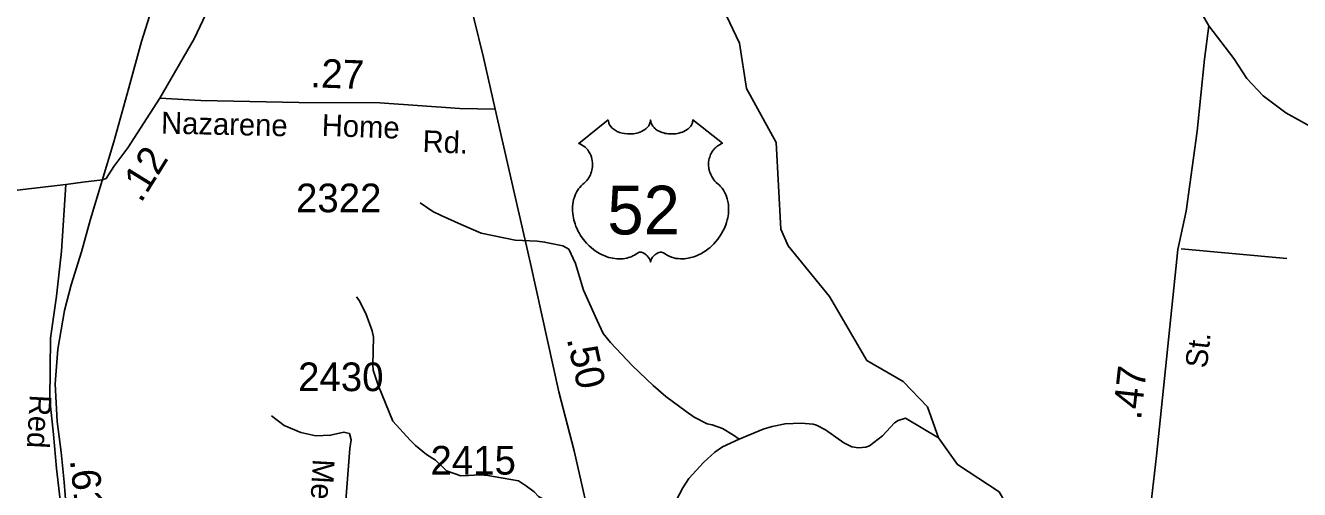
# Model space of a CAD drawing. Extents: x 1473865 to 1648260, y 639067 to 773536.
# Drawn here: x 1576178 to 1581726, y 664116 to 666140 of the extents above; entities that cross this region are included whole.
import ezdxf

# ---------------------------------------------------------------- set-up
doc = ezdxf.new("R2010")
doc.units = 0
for name, color, linetype in [('Exist Hydrographic Misc Water Feature', 7, 'Continuous'), ('Exist Railroad Mainline', 7, 'Continuous'), ('Exist Road Non-System Type 51', 7, 'Continuous'), ('Exist Road Primary US Attributed', 7, 'Continuous'), ('Exist Road Primary US Mileage Hundredths English Label', 7, 'Continuous'), ('Exist Road Primary US Shield CELL', 7, 'Continuous'), ('Exist Road Primary US Shield Number Label', 7, 'Continuous'), ('Exist Road Secondary Mileage Hundredths English Label', 7, 'Continuous'), ('Exist Road Secondary Type 51 Attributed', 7, 'Continuous'), ('Exist Road Secondary Type 51 Label', 7, 'Continuous'), ('Exist Road Secondary Type 51 Number Label', 7, 'Continuous')]:
    doc.layers.add(name, color=color, linetype=linetype)

msp = doc.modelspace()

# ---------------------------------------------------------------- linework, layer by layer
at = {"layer": 'Exist Hydrographic Misc Water Feature'}
for points in [[(1581805.5, 663825.8), (1581171.5, 663753.2), (1580679.5, 663766.4), (1580515.5, 663937.1), (1580417.5, 664106.5), (1580236.5, 664225.1), (1580154.5, 664341.6), (1580106.5, 664477.1), (1579999.5, 664587.6), (1579842.5, 664679.4), (1579679.5, 664958.4), (1579499.5, 665178.7), (1579467.5, 665251.6), (1579447.5, 665629.4), (1579317.5, 665865.1), (1579287.6, 666062.7), (1579230.6, 666182)], [(1579285.8, 664336.7), (1579261.6, 664353.8), (1579213.8, 664382.4), (1579168, 664398.9), (1579146.1, 664403.2), (1579090.4, 664431.9), (1579054.6, 664456.3), (1578967.3, 664521.3), (1578911.8, 664569.9), (1578820.8, 664655), (1578725.8, 664758.1), (1578694.2, 664796.5), (1578666.9, 664852.8), (1578608.3, 664985.5), (1578573.6, 665101.9), (1578544.3, 665164.2), (1578518.4, 665178.6), (1578438.5, 665195.5), (1578406.7, 665199.9), (1578310.6, 665203), (1578163, 665234.7), (1578075.3, 665271.7), (1577987.7, 665310.8), (1577951.9, 665329.2), (1577896.3, 665365.8)], [(1578011.5, 664198.2), (1577963.9, 664245), (1577924.2, 664269.4), (1577876.5, 664308), (1577852.8, 664332.3), (1577777.7, 664415.1), (1577713.4, 664571.9), (1577692.2, 664636.1), (1577690.4, 664660.2), (1577693.7, 664780.1), (1577688.1, 664808.2), (1577660.9, 664884.5), (1577631.5, 664940.9), (1577619.7, 664957)], [(1580154.5, 664341.6), (1580010.7, 664427.1), (1579978.6, 664417.5), (1579962.4, 664407.7), (1579909.8, 664350.3), (1579853.3, 664306.9), (1579837.2, 664301.1), (1579805.1, 664297.5), (1579777.2, 664301.9), (1579741.3, 664320.3), (1579662, 664377.2), (1579622.2, 664397.7), (1579608.3, 664401.8), (1579556.3, 664406.4), (1579486.2, 664403.3), (1579430.1, 664391.9), (1579389.9, 664380.3), (1579285.8, 664336.7)], [(1579285.8, 664336.7), (1579213, 664302.4), (1579180.7, 664278.8), (1579132.2, 664235.3), (1579067.4, 664164.1), (1579041, 664124.4), (1579012.3, 664068.7), (1578973.2, 663969.2), (1578960.9, 663945.3), (1578939.1, 663926)], [(1578011.5, 664198.2), (1578074, 664176.1), (1578108, 664177.3), (1578132, 664178.8), (1578160.1, 664180.1), (1578192.1, 664177.4), (1578325.7, 664154.4), (1578359.2, 664131.6), (1578392.6, 664106.8), (1578412.2, 664086.4), (1578447.8, 664065.6), (1578546.8, 664019.3), (1578682.6, 663946.3), (1578726.8, 663927.3), (1578740.1, 663922.8), (1578776.6, 663915.4)]]:
    msp.add_lwpolyline(points, dxfattribs=at)
at = {"layer": 'Exist Railroad Mainline'}
for points in [[(1576744.1, 666264.6), (1576684.1, 666069.3), (1576627.8, 665867.8)], [(1576627.8, 665867.8), (1576563.5, 665632.6), (1576461.8, 665295.4), (1576422.3, 665152), (1576376.8, 665008.4)], [(1576376.8, 665008.4), (1576347.5, 664896.6), (1576319.7, 664728.8), (1576308.2, 664577), (1576316.5, 664412.8), (1576333.5, 664278.9), (1576346.1, 664148.6), (1576359.8, 663982.3)]]:
    msp.add_lwpolyline(points, dxfattribs=at)
at = {"layer": 'Exist Road Non-System Type 51'}
msp.add_line((1581210.4, 665165.1), (1581670, 665124.3), dxfattribs=at)
msp.add_lwpolyline([(1577576.2, 664364), (1577565, 664366.9), (1577506.9, 664353.3), (1577442.8, 664350), (1577376.8, 664364.5), (1577305, 664395.2), (1577249.4, 664437.5)], dxfattribs=at)
at = {"layer": 'Exist Road Primary US Attributed'}
for points in [[(1578223.5, 665775.3), (1578173, 666000.2), (1578088.1, 666343.7), (1577902.9, 667168.8), (1577850, 667383.8)], [(1578801.4, 663237.5), (1578778.7, 663367.6), (1578674.2, 663777.1), (1578621.2, 664048.3), (1578566.8, 664285.3), (1578500.7, 664542.3), (1578377.2, 665102.5), (1578307.9, 665405.8), (1578223.5, 665775.3)]]:
    msp.add_lwpolyline(points, dxfattribs=at)
at = {"layer": 'Exist Road Primary US Shield CELL'}
msp.add_lwpolyline([(1578716.1, 665727.8), (1578716.4, 665722.5), (1578717.7, 665716.2), (1578718.7, 665712.9), (1578721.7, 665706.7), (1578726.5, 665699.3), (1578733.3, 665692.1), (1578741, 665685.8), (1578746.2, 665682.5), (1578754.9, 665677.8), (1578764.9, 665673.6), (1578776, 665670.4), (1578787.3, 665668.1), (1578799.7, 665666.7), (1578811.9, 665666.5), (1578825.1, 665667.5), (1578839.7, 665670.3), (1578846.5, 665672.1), (1578854, 665674.6), (1578861, 665677.5), (1578868.6, 665681.6), (1578874.8, 665685.6), (1578879.6, 665689.1), (1578886.4, 665695.6), (1578891.9, 665702.4), (1578894.2, 665706.2), (1578896.1, 665709.8), (1578898.8, 665717.6), (1578899.6, 665721), (1578900.1, 665728.1), (1578900.6, 665722.1), (1578901.2, 665718.4), (1578902.2, 665714.8), (1578903.7, 665710.9), (1578906.4, 665705.4), (1578909.5, 665700.9), (1578915.2, 665694.1), (1578918.8, 665690.8), (1578922, 665688.1), (1578930.8, 665682.1), (1578941, 665676.9), (1578946, 665674.7), (1578951.1, 665672.9), (1578957.7, 665670.9), (1578964.4, 665669.3), (1578971.1, 665668.2), (1578978, 665667.2), (1578984.9, 665666.7), (1578990.6, 665666.5), (1578997.6, 665666.6), (1579004.1, 665667), (1579010.7, 665667.7), (1579018, 665668.9), (1579023.8, 665670.2), (1579031.6, 665672.3), (1579038.6, 665674.8), (1579044.7, 665677.5), (1579052.7, 665681.6), (1579059.1, 665685.7), (1579063.9, 665689.5), (1579069.5, 665694.6), (1579074.8, 665700.8), (1579077.9, 665705.3), (1579080.1, 665709.9), (1579082.2, 665714.8), (1579083.4, 665719.9), (1579084, 665724.4), (1579084.1, 665728.2), (1579212.7, 665625.8), (1579209.7, 665624.6), (1579202.7, 665621.2), (1579197.2, 665618), (1579188.3, 665611.7), (1579184.5, 665608.3), (1579180.7, 665604.7), (1579177.2, 665600.9), (1579174.2, 665597.4), (1579170.4, 665592.2), (1579167.1, 665587), (1579163.8, 665581.3), (1579161.4, 665576.4), (1579157.5, 665566.1), (1579155.6, 665559.5), (1579154.4, 665554), (1579152.9, 665542.5), (1579152.5, 665537), (1579152.5, 665531.6), (1579152.8, 665525.9), (1579153.3, 665520.5), (1579154.3, 665514.8), (1579155.2, 665509.8), (1579156.8, 665503.6), (1579159.1, 665496.5), (1579161.9, 665489.5), (1579167.8, 665478.4), (1579175.3, 665467), (1579180.7, 665460.6), (1579186.1, 665455.1), (1579194, 665448.4), (1579198.3, 665444.6), (1579203.2, 665439.7), (1579211.3, 665430.3), (1579214.5, 665425.9), (1579217.8, 665421), (1579220.9, 665415.9), (1579223.9, 665410.4), (1579226.3, 665405.6), (1579230.9, 665394.6), (1579234.2, 665383.9), (1579235.7, 665378.3), (1579238.1, 665365.7), (1579239, 665359.4), (1579240, 665347.1), (1579240, 665332.2), (1579238.9, 665318.1), (1579236.2, 665301.6), (1579234, 665291.7), (1579230.6, 665280.3), (1579227.4, 665270.3), (1579221.5, 665255.7), (1579216.3, 665245), (1579209.5, 665232.6), (1579204.9, 665225), (1579199.5, 665217), (1579192.7, 665207.7), (1579184.8, 665197.8), (1579175.3, 665187.4), (1579167.7, 665179.7), (1579157.6, 665170.8), (1579151.6, 665165.8), (1579142.9, 665159.2), (1579131.1, 665151.3), (1579119.4, 665144.6), (1579109.4, 665139.5), (1579100.6, 665135.7), (1579089.2, 665131.3), (1579070.2, 665126.1), (1579063.3, 665124.6), (1579055.1, 665123.4), (1579047.5, 665122.7), (1579040, 665122.2), (1579030, 665122.2), (1579020, 665123), (1579010.6, 665124.3), (1579000.8, 665126.4), (1578990.6, 665129.4), (1578981.3, 665133.1), (1578971.8, 665137.7), (1578955.9, 665147.7), (1578951.3, 665150.2), (1578948.8, 665150.9), (1578942.6, 665151.2), (1578936.8, 665150), (1578930.9, 665147.6), (1578927.3, 665145.7), (1578922.6, 665142.6), (1578918.9, 665139.7), (1578914.5, 665135.5), (1578911.5, 665132), (1578909.2, 665129.3), (1578904.7, 665122.2), (1578903.1, 665118.9), (1578901.4, 665114.5), (1578900, 665108.2), (1578898, 665116.2), (1578895.6, 665121.5), (1578892.9, 665126.1), (1578890, 665130.1), (1578885.5, 665135.3), (1578881.5, 665139.2), (1578876.6, 665143.1), (1578871.5, 665146.2), (1578867.3, 665148.4), (1578863.5, 665149.8), (1578858.9, 665150.9), (1578855.1, 665151.2), (1578852, 665151.2), (1578847.7, 665150.2), (1578841.9, 665146), (1578836.4, 665142.2), (1578830.4, 665138.5), (1578823.3, 665134.7), (1578818, 665132.2), (1578811.8, 665129.8), (1578804.5, 665127.4), (1578796.6, 665125.3), (1578788.5, 665123.7), (1578781.3, 665122.6), (1578773.7, 665121.9), (1578766.8, 665121.7), (1578759.5, 665121.8), (1578752.8, 665122.3), (1578745, 665123), (1578735.2, 665124.4), (1578727.2, 665126.2), (1578718.7, 665128.5), (1578709.9, 665131.3), (1578700.6, 665134.8), (1578688.9, 665139.9), (1578680.8, 665144.1), (1578667.9, 665151.5), (1578652.9, 665161.9), (1578641.6, 665171.1), (1578633.2, 665178.6), (1578621, 665191.1), (1578613.8, 665199.2), (1578602.6, 665213.8), (1578595.3, 665224.3), (1578590.7, 665232.1), (1578583.8, 665244.6), (1578580.1, 665252.4), (1578575.2, 665263.8), (1578571.4, 665274.2), (1578568.2, 665284.1), (1578566.5, 665290.4), (1578564.1, 665301.4), (1578562.6, 665309.2), (1578561.1, 665319.9), (1578560.3, 665331.3), (1578560.2, 665341.7), (1578560.4, 665350.3), (1578561.4, 665360.4), (1578563.1, 665371.1), (1578565.2, 665380.3), (1578567.1, 665387), (1578569.8, 665395), (1578573.4, 665403.9), (1578577.6, 665412.4), (1578581.7, 665419.5), (1578586.8, 665427.1), (1578591.8, 665433.5), (1578598.4, 665440.7), (1578605.2, 665447.2), (1578611.5, 665452.3), (1578618.9, 665459.6), (1578622.8, 665464), (1578627.5, 665470.2), (1578631.2, 665475.9), (1578634.2, 665480.9), (1578638.1, 665488.5), (1578640.4, 665494.1), (1578643.4, 665502.8), (1578644.9, 665508.8), (1578646.4, 665516.7), (1578647.4, 665524), (1578647.7, 665533.2), (1578647.5, 665540.8), (1578646.5, 665549.7), (1578644.9, 665558.2), (1578642.9, 665565.7), (1578639.7, 665574.2), (1578636.7, 665580.4), (1578631.8, 665588.9), (1578626.3, 665596.7), (1578620.7, 665603.1), (1578615, 665608.8), (1578609.5, 665613), (1578604.3, 665616.7), (1578597.8, 665620.7), (1578591.5, 665623.8), (1578587.5, 665625.4)], close=True, dxfattribs=at)
at = {"layer": 'Exist Road Secondary Type 51 Attributed'}
for points in [[(1580381.6, 667490.5), (1580518.3, 667345.9), (1580654.3, 667203.7), (1580775, 667056.1), (1580847.6, 666952.8), (1580922.4, 666842.9), (1581006.6, 666721.6), (1581103.1, 666538.7), (1581331.2, 666138.3)], [(1576764, 665822.2), (1576912.1, 666081.1), (1576977.2, 666216.5), (1577178.2, 666575), (1577271.2, 666722.4), (1577360.2, 666839.6), (1577445.2, 666945), (1577610.5, 667117.5), (1577757.9, 667278.4), (1577850, 667383.8)], [(1581331.2, 666138.3), (1581312.5, 665992.8), (1581279.6, 665679.1), (1581232.5, 665329.6), (1581196.7, 665162.3), (1581102.9, 664263.7), (1581028.7, 663620.9), (1580968.9, 663055.3), (1580938.2, 662818.3), (1580920.2, 662708.3), (1580903.3, 662569.2), (1580885.7, 662471.3), (1580813.6, 662213.2), (1580795.9, 662103.2), (1580729, 661932.9), (1580619.2, 661566.6), (1580578.3, 661444.9), (1580491.8, 661151.8), (1580373.6, 660738.9), (1580287.7, 660426.6), (1580212.9, 660170), (1580155.4, 659965.1), (1580094, 659798.2)], [(1581331.2, 666138.3), (1581439.8, 665994.9), (1581496.7, 665907.9), (1581567.4, 665832.6), (1581666.4, 665759.2), (1581803.1, 665682.9), (1582056.9, 665540.8), (1582279.7, 665424.7), (1582381, 665364.5), (1582475.6, 665304.3), (1582535, 665265.2), (1582584.5, 665218.4), (1582702.4, 665082.6), (1582847.8, 664912.2), (1583138.4, 664559.5), (1583325.3, 664296.7), (1583471.3, 664102.2), (1583750.5, 663722.6), (1584070.7, 663211.3), (1584527, 662347.9)], [(1576513.6, 665467.1), (1576529.2, 665472), (1576562.3, 665524.1), (1576623.6, 665606), (1576764, 665822.2)], [(1578223.5, 665775.3), (1578070.1, 665777.2), (1577721.3, 665801.8), (1577368.1, 665803.2), (1576942.1, 665812.8), (1576764, 665822.2)], [(1574718.3, 665183.2), (1574882.7, 665205.9), (1575054.2, 665237.7), (1575311.3, 665280.2), (1575526.5, 665317), (1575818.6, 665366.7), (1576142.5, 665421.9), (1576354.1, 665445.9)], [(1576354.1, 665445.9), (1576334.7, 665155.5), (1576314, 664959.8), (1576286.7, 664775.7), (1576284.1, 664507), (1576300.7, 664356), (1576313.6, 664208.7), (1576343, 663959.1), (1576390.8, 663682.9), (1576447, 663521.8), (1576503.7, 663377.4), (1576553.1, 663225.1), (1576614.1, 663072.4), (1576663.6, 662964.9), (1576716.7, 662850.4), (1576749.4, 662796.5), (1576832.1, 662668.3), (1576996.8, 662390.7)], [(1576354.1, 665445.9), (1576427.7, 665456.9), (1576513.6, 665467.1)], [(1577653.2, 663539), (1577642.6, 663556), (1577574, 663648.4), (1577557.5, 663792), (1577570.3, 664030.8), (1577590.6, 664295.5), (1577596.7, 664332.7), (1577588.8, 664360.6), (1577576.2, 664364)]]:
    msp.add_lwpolyline(points, dxfattribs=at)

# ---------------------------------------------------------------- texts
at = {"layer": 'Exist Road Primary US Mileage Hundredths English Label'}
msp.add_text('.50', height=125, rotation=282.4374, dxfattribs=at).set_placement((1578534.6, 664773.1))
at = {"layer": 'Exist Road Primary US Shield Number Label'}
msp.add_text('52', height=212.5, dxfattribs=at).set_placement((1578711.8, 665228.5))
at = {"layer": 'Exist Road Secondary Mileage Hundredths English Label'}
for s, rotation, p in [('.27', 357.8802, (1577417.7, 665870.6)), ('.12', 58.2001, (1576681.3, 665362.4)), ('.47', 83.7049, (1581035.3, 664416.7)), ('.61', 276.3618, (1576371.4, 664245))]:
    msp.add_text(s, height=125, rotation=rotation, dxfattribs=at).set_placement(p)
at = {"layer": 'Exist Road Secondary Type 51 Label'}
for s, rotation, p in [('Nazarene', 358.7087, (1576768, 665668.5)), ('Home', 357.8802, (1577467.1, 665658.5)), ('Rd.', 357.8802, (1577906.2, 665588)), ('St.', 83.7049, (1581322.5, 664642.6)), ('Red', 266.8392, (1576197.4, 664531.4)), ('Medium', 266.8193, (1577429.9, 664251))]:
    msp.add_text(s, height=95, rotation=rotation, dxfattribs=at).set_placement(p)
at = {"layer": 'Exist Road Secondary Type 51 Number Label'}
for s, p in [('2322', (1577356.3, 665325.2)), ('2430', (1577365.5, 664545.3)), ('2415', (1577941.9, 664181.5))]:
    msp.add_text(s, height=125, dxfattribs=at).set_placement(p)

doc.saveas('drawing.dxf')
